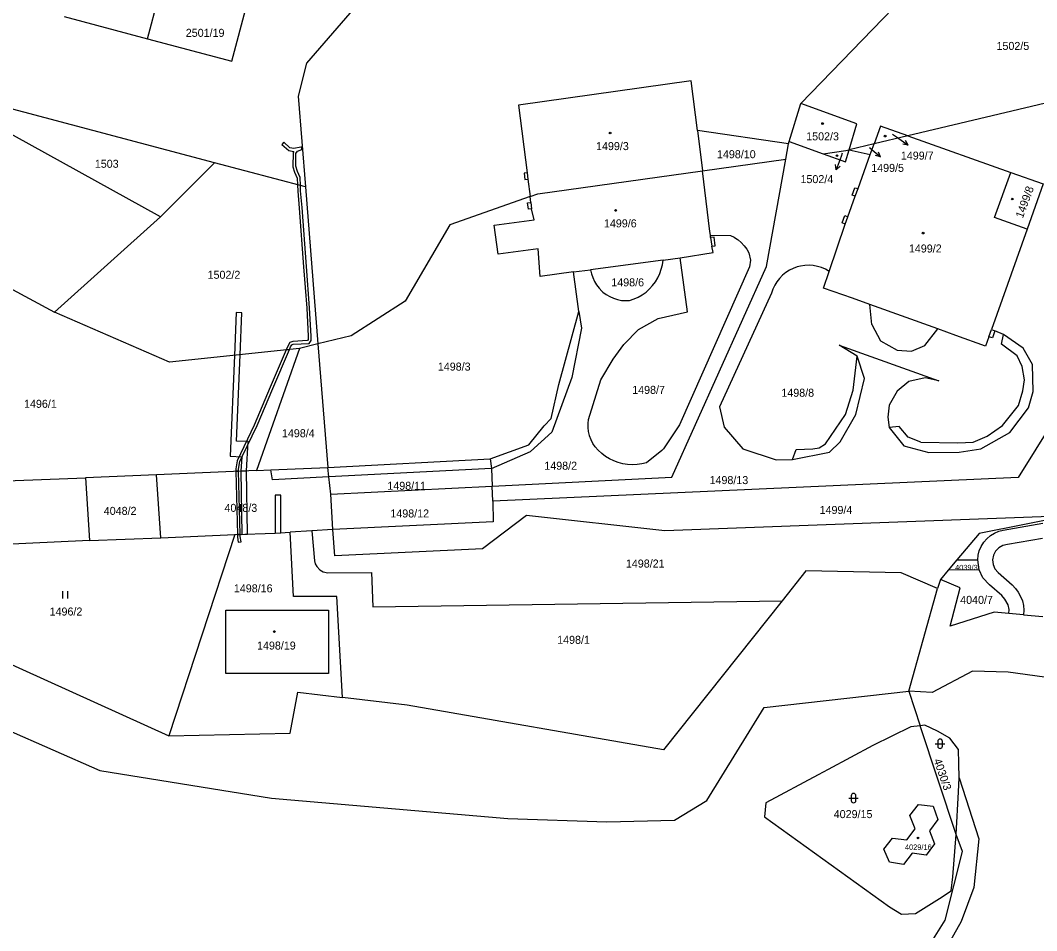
# Model space of a CAD drawing. Extents: x -869103 to -863415, y -1015889 to -1012477.
# Drawn here: x -865461.2 to -865245.4, y -1015455.2 to -1015262 of the extents above; entities that cross this region are included whole.
import ezdxf

# ---------------------------------------------------------------- set-up
doc = ezdxf.new("R2010")
doc.units = 0
for name, color, linetype in [('Hranice parcel', 7, 'Continuous'), ('Parcelní čísla', 7, 'Continuous'), ('Pop  PČ popisy', 7, 'Continuous'), ('Vnitřní kresba', 7, 'Continuous'), ('Věcná břemena k části', 7, 'Continuous'), ('Značky budov', 7, 'Continuous'), ('Značky kultur', 7, 'Continuous')]:
    doc.layers.add(name, color=color, linetype=linetype)

msp = doc.modelspace()

# ---------------------------------------------------------------- linework, layer by layer
at = {"layer": 'Hranice parcel'}
for p, q in [((-865295.54, -1015279.64), (-865255.84, -1015238.57)), ((-865434.25, -1015265.9), (-865431.02, -1015253.92)), ((-865451.95, -1015261.17), (-865434.25, -1015265.9)), ((-865419.99, -1015292.24), (-865472.95, -1015278.17)), ((-865297.98, -1015287.72), (-865295.54, -1015279.64)), ((-865431.47, -1015303.71), (-865472.39, -1015281.14)), ((-865278.59, -1015284.45), (-865279.94, -1015288.19)), ((-865272.78, -1015286.51), (-865278.59, -1015284.45)), ((-865298.13, -1015288.2), (-865317.48, -1015285.33)), ((-865317.48, -1015285.33), (-865316.42, -1015293.9)), ((-865272.78, -1015286.51), (-865279.94, -1015288.19)), ((-865272.78, -1015286.51), (-865250.94, -1015294.25)), ((-865298.71, -1015291.41), (-865298.13, -1015288.2)), ((-865298.13, -1015288.2), (-865297.98, -1015287.72)), ((-865297.98, -1015287.72), (-865290.77, -1015290.29)), ((-865279.94, -1015288.19), (-865285.27, -1015289.47)), ((-865280.76, -1015290.47), (-865279.94, -1015288.19)), ((-865316.42, -1015293.9), (-865298.71, -1015291.41)), ((-865285.27, -1015289.47), (-865280.76, -1015290.47)), ((-865419.99, -1015292.24), (-865431.47, -1015303.71)), ((-865400.72, -1015297.33), (-865419.99, -1015292.24)), ((-865250.94, -1015294.25), (-865244.04, -1015296.7)), ((-865400.72, -1015297.33), (-865398.06, -1015330.66)), ((-865244.04, -1015296.7), (-865247.46, -1015306.29)), ((-865453.97, -1015323.92), (-865431.47, -1015303.71)), ((-865314.73, -1015307.59), (-865310.48, -1015307.62)), ((-865324.77, -1015312.86), (-865340.14, -1015314.9)), ((-865324.77, -1015312.86), (-865321.13, -1015312.37)), ((-865343.81, -1015315.39), (-865340.14, -1015314.9)), ((-865301.74, -1015319.88), (-865312.82, -1015343.99)), ((-865401.95, -1015331.61), (-865411.1, -1015357.49)), ((-865398.06, -1015330.66), (-865401.95, -1015331.61)), ((-865398.06, -1015330.66), (-865395.97, -1015356.9)), ((-865340.58, -1015346.72), (-865337.96, -1015338.31)), ((-865395.97, -1015356.9), (-865361.51, -1015355.05)), ((-865361.51, -1015355.05), (-865361.17, -1015357.11)), ((-865411.1, -1015357.49), (-865432.3, -1015358.41)), ((-865361.17, -1015357.11), (-865361.03, -1015360.82)), ((-865496.19, -1015361.05), (-865447.43, -1015359.06)), ((-865432.3, -1015358.41), (-865447.43, -1015359.06)), ((-865447.43, -1015359.06), (-865446.57, -1015372.41)), ((-865431.44, -1015371.79), (-865432.3, -1015358.41)), ((-865395.34, -1015362.54), (-865361.03, -1015360.82)), ((-865394.92, -1015370.05), (-865395.34, -1015362.54)), ((-865360.91, -1015364.04), (-865361.03, -1015360.82)), ((-865431.44, -1015371.79), (-865415.67, -1015371.14)), ((-865415.67, -1015371.14), (-865429.73, -1015413.81)), ((-865399.35, -1015370.32), (-865403.94, -1015370.6)), ((-865394.92, -1015370.05), (-865399.35, -1015370.32)), ((-865446.57, -1015372.41), (-865515.19, -1015375.43)), ((-865446.57, -1015372.41), (-865431.44, -1015371.79)), ((-865262.39, -1015376.49), (-865264.22, -1015378.65)), ((-865262.39, -1015376.49), (-865257.95, -1015376.46)), ((-865257.62, -1015378.6), (-865257.95, -1015376.46)), ((-865266.49, -1015382.56), (-865274.2, -1015379.22)), ((-865264.22, -1015378.65), (-865265.89, -1015380.63)), ((-865257.62, -1015378.6), (-865264.22, -1015378.65)), ((-865265.89, -1015380.63), (-865266.49, -1015382.56)), ((-865272.61, -1015404.38), (-865266.49, -1015382.56)), ((-865251.36, -1015387.86), (-865254.5, -1015387.57)), ((-865248.23, -1015388.16), (-865251.36, -1015387.86)), ((-865248.23, -1015388.16), (-865244.1, -1015388.54)), ((-865473.13, -1015394.2), (-865429.73, -1015413.81)), ((-865272.61, -1015404.38), (-865270.17, -1015411.71)), ((-865262.5, -1015434.8), (-865270.17, -1015411.71))]:
    msp.add_line(p, q, dxfattribs=at)
for points in [[(-865255.84, -1015238.57), (-865282.83, -1015224.39), (-865288.2, -1015227.05), (-865323.19, -1015228.43), (-865346.81, -1015234.2), (-865380.69, -1015248.14), (-865400.48, -1015271.1), (-865402.26, -1015278.05), (-865400.72, -1015297.33)], [(-865434.25, -1015265.9), (-865416.36, -1015270.66), (-865413.16, -1015258.68)], [(-865317.48, -1015285.33), (-865318.78, -1015274.84), (-865355.45, -1015279.95), (-865353.64, -1015294.35), (-865354.28, -1015294.43), (-865354.12, -1015295.77), (-865353.48, -1015295.7), (-865353.02, -1015299.4)], [(-865285.27, -1015289.47), (-865283.63, -1015283.92), (-865295.54, -1015279.64)], [(-865209.84, -1015324.88), (-865191.72, -1015295.21), (-865242.37, -1015279.3), (-865272.78, -1015286.51)], [(-865496.7, -1015290.81), (-865491.68, -1015300.7), (-865483.55, -1015307.97), (-865453.97, -1015323.92)], [(-865361.03, -1015360.82), (-865322.9, -1015358.91), (-865302.82, -1015314.19), (-865298.71, -1015291.41)], [(-865290.77, -1015290.29), (-865285.98, -1015289.62), (-865285.27, -1015289.47)], [(-865290.77, -1015290.29), (-865286.02, -1015291.99), (-865285.27, -1015289.47)], [(-865289.51, -1015315.26), (-865286.09, -1015305.21), (-865286.75, -1015304.97), (-865286.18, -1015303.42), (-865285.52, -1015303.65), (-865283.95, -1015299.3), (-865284.62, -1015299.06), (-865284.07, -1015297.51), (-865283.37, -1015297.69), (-865280.76, -1015290.47)], [(-865353.02, -1015299.4), (-865351.34, -1015298.81), (-865316.42, -1015293.9)], [(-865314.73, -1015307.59), (-865314.82, -1015306.82), (-865316.42, -1015293.9)], [(-865247.46, -1015306.29), (-865254.36, -1015303.83), (-865250.94, -1015294.25)], [(-865353.02, -1015299.4), (-865370.07, -1015305.41), (-865379.55, -1015321.58), (-865391, -1015328.94), (-865398.06, -1015330.66)], [(-865343.81, -1015315.39), (-865350.89, -1015316.33), (-865351.28, -1015310.45), (-865359.81, -1015311.62), (-865360.65, -1015305.48), (-865352.12, -1015304.31), (-865352.69, -1015301.98), (-865353.31, -1015302.07), (-865353.52, -1015300.73), (-865352.86, -1015300.65), (-865353.02, -1015299.4)], [(-865247.46, -1015306.29), (-865255.05, -1015327.58), (-865254.3, -1015327.85)], [(-865321.13, -1015312.37), (-865314.12, -1015311.26), (-865314.44, -1015309.93), (-865313.67, -1015309.83), (-865313.9, -1015308), (-865314.67, -1015308.09), (-865314.73, -1015307.59)], [(-865310.48, -1015307.62), (-865309.68, -1015308.02), (-865308.93, -1015308.51), (-865308.83, -1015308.58), (-865308.15, -1015309.16), (-865307.54, -1015309.81), (-865307, -1015310.53), (-865306.55, -1015311.3)], [(-865340.14, -1015314.9), (-865339.97, -1015315.76), (-865339.7, -1015316.59), (-865339.34, -1015317.38), (-865338.89, -1015318.13), (-865338.36, -1015318.83), (-865337.75, -1015319.46), (-865337.54, -1015319.65), (-865336.84, -1015320.17), (-865336.09, -1015320.62), (-865335.3, -1015320.98), (-865334.46, -1015321.24), (-865333.6, -1015321.41), (-865332.73, -1015321.47), (-865331.86, -1015321.44), (-865330.92, -1015321.12), (-865330.02, -1015320.72), (-865329.17, -1015320.22), (-865328.37, -1015319.64), (-865327.63, -1015318.98), (-865326.98, -1015318.27), (-865326.39, -1015317.47), (-865325.88, -1015316.63), (-865325.46, -1015315.73), (-865325.14, -1015314.8), (-865324.9, -1015313.84), (-865324.77, -1015312.86)], [(-865306.55, -1015311.3), (-865306.21, -1015312.89), (-865306.44, -1015314.31), (-865321.27, -1015347.81), (-865324.65, -1015352.95), (-865325.01, -1015353.28), (-865328.32, -1015355.88)], [(-865325.78, -1015325.29), (-865319.6, -1015323.86), (-865321.13, -1015312.37)], [(-865289.51, -1015315.26), (-865290.3, -1015314.82), (-865291.12, -1015314.46), (-865291.99, -1015314.2), (-865292.87, -1015314.03), (-865293.77, -1015313.97), (-865294.68, -1015314), (-865295.57, -1015314.14), (-865296.28, -1015314.32), (-865297.13, -1015314.63), (-865297.94, -1015315.03), (-865298.7, -1015315.52), (-865299.39, -1015316.09), (-865300.03, -1015316.74), (-865300.58, -1015317.45), (-865301.06, -1015318.21), (-865301.45, -1015319.03), (-865301.74, -1015319.88)], [(-865361.51, -1015355.05), (-865353.28, -1015352.08), (-865350.04, -1015348.01), (-865348.51, -1015346.52), (-865346.92, -1015339.27), (-865342.66, -1015323.76), (-865343.81, -1015315.39)], [(-865254.3, -1015327.85), (-865254.85, -1015329.4), (-865255.6, -1015329.14), (-865256.31, -1015331.12), (-865262.64, -1015328.85), (-865266.43, -1015327.48), (-865280.86, -1015322.3), (-865284.57, -1015320.97), (-865290.73, -1015318.83), (-865289.51, -1015315.26)], [(-865401.95, -1015331.61), (-865429.56, -1015334.54), (-865453.97, -1015323.92)], [(-865337.96, -1015338.31), (-865335.38, -1015333.92), (-865333.12, -1015330.81), (-865329.99, -1015327.61), (-865325.78, -1015325.29)], [(-865312.82, -1015343.99), (-865311.77, -1015348.34), (-865307.85, -1015352.89), (-865300.77, -1015355.23), (-865297.27, -1015355.22), (-865289.4, -1015353.66), (-865287.16, -1015351.41), (-865283.86, -1015345.63), (-865281.98, -1015338.03), (-865283.57, -1015333.24), (-865287.37, -1015330.9), (-865266.24, -1015338.49), (-865269.14, -1015337.87), (-865272.57, -1015338.65), (-865275.04, -1015340.66), (-865276.74, -1015343.67), (-865277.04, -1015346.23), (-865276.75, -1015348.43), (-865273.63, -1015352.26), (-865268.37, -1015353.73), (-865261.88, -1015353.65), (-865257.29, -1015352.94), (-865251.12, -1015349.46), (-865247.16, -1015344.21), (-865246.2, -1015340.73), (-865246.32, -1015335.05), (-865248.28, -1015331.59), (-865252.48, -1015328.67), (-865254.3, -1015327.85)], [(-865219.73, -1015341.07), (-865227.25, -1015338.01), (-865230.2, -1015337.29), (-865233.31, -1015337.54), (-865236.05, -1015338.77), (-865238.1, -1015340.98), (-865249.38, -1015358.99), (-865360.91, -1015364.04)], [(-865339.19, -1015352.47), (-865339.67, -1015351.76), (-865340.06, -1015351), (-865340.36, -1015350.2), (-865340.39, -1015350.11), (-865340.59, -1015349.28), (-865340.68, -1015348.43), (-865340.68, -1015347.57), (-865340.58, -1015346.72)], [(-865328.32, -1015355.88), (-865329.29, -1015356.12), (-865330.29, -1015356.27), (-865331.29, -1015356.32), (-865332.29, -1015356.27), (-865333.29, -1015356.11), (-865333.33, -1015356.1), (-865334.31, -1015355.85), (-865335.25, -1015355.5), (-865336.15, -1015355.06), (-865337, -1015354.53), (-865337.8, -1015353.92), (-865338.53, -1015353.23), (-865339.19, -1015352.47)], [(-865411.1, -1015357.49), (-865408.02, -1015357.35), (-865395.97, -1015356.9)], [(-865395.34, -1015362.54), (-865395.75, -1015358.86), (-865395.97, -1015356.9)], [(-865360.91, -1015364.04), (-865360.87, -1015368.44), (-865394.92, -1015370.05)], [(-865238.76, -1015367.17), (-865324.36, -1015370.34), (-865353.77, -1015367.04), (-865363.13, -1015374.12), (-865394.48, -1015375.61), (-865394.92, -1015370.05)], [(-865238.76, -1015367.17), (-865257.63, -1015370.86), (-865262.39, -1015376.49)], [(-865257.95, -1015376.46), (-865257.84, -1015375.52), (-865257.62, -1015374.55), (-865257.21, -1015373.62), (-865256.67, -1015372.77), (-865256.04, -1015372), (-865255.27, -1015371.33), (-865254.42, -1015370.8), (-865253.49, -1015370.42), (-865252.52, -1015370.17), (-865244.11, -1015368.73)], [(-865415.67, -1015371.14), (-865407.16, -1015370.79), (-865403.94, -1015370.6)], [(-865392.81, -1015405.7), (-865394.04, -1015384.24), (-865403.24, -1015384.3), (-865403.94, -1015370.6)], [(-865399.35, -1015370.32), (-865398.79, -1015376.69), (-865398.61, -1015377.34), (-865398.26, -1015377.93), (-865397.67, -1015378.58), (-865396.92, -1015379.02), (-865395.96, -1015379.23), (-865386.71, -1015379.17), (-865386.38, -1015386.48), (-865299.5, -1015385.2)], [(-865244.23, -1015371.93), (-865251.64, -1015373.2), (-865252.6, -1015373.46), (-865253.47, -1015373.94), (-865254.17, -1015374.65), (-865254.62, -1015375.51), (-865254.79, -1015376.51), (-865254.69, -1015377.5), (-865254.29, -1015378.41), (-865253.65, -1015379.18), (-865250.62, -1015381.81), (-865249.93, -1015382.56), (-865249.35, -1015383.37), (-865248.86, -1015384.25), (-865248.48, -1015385.19), (-865248.25, -1015386.18), (-865248.16, -1015387.19), (-865248.23, -1015388.16)], [(-865274.2, -1015379.22), (-865294.43, -1015378.84), (-865299.5, -1015385.2)], [(-865251.36, -1015387.86), (-865251.31, -1015387.05), (-865251.51, -1015386.06), (-865252.18, -1015384.8), (-865252.81, -1015384.02), (-865255.49, -1015381.76), (-865256.84, -1015380.27), (-865257.62, -1015378.6)], [(-865254.5, -1015387.57), (-865263.8, -1015390.56), (-865261.68, -1015382.42), (-865265.89, -1015380.63)], [(-865299.5, -1015385.2), (-865324.71, -1015416.82), (-865379.09, -1015407.35), (-865392.81, -1015405.7)], [(-865417.63, -1015400.6), (-865417.63, -1015387.16), (-865395.78, -1015387.15), (-865395.78, -1015400.59), (-865417.63, -1015400.6)], [(-864992.6, -1015549.69), (-865034.65, -1015515.8), (-865100.2, -1015463.62), (-865145.06, -1015429.19), (-865163.94, -1015417.24), (-865184.75, -1015409.5), (-865251.5, -1015400.35), (-865259.06, -1015400.09), (-865267.63, -1015404.65), (-865272.61, -1015404.38)], [(-865597.84, -1015439.8), (-865581.78, -1015432.09), (-865525.56, -1015410.27), (-865476.08, -1015412.84), (-865464.3, -1015412.39), (-865444.36, -1015421.23), (-865407.93, -1015427.1), (-865357.75, -1015431.42), (-865336.68, -1015432.06), (-865322.35, -1015431.74), (-865315.44, -1015427.57), (-865303.32, -1015407.81), (-865272.61, -1015404.38)], [(-865429.73, -1015413.81), (-865403.91, -1015413.26), (-865402.32, -1015404.56), (-865392.81, -1015405.7)], [(-865270.17, -1015411.71), (-865272.18, -1015411.9), (-865280.25, -1015415.91), (-865289.71, -1015420.96), (-865291.83, -1015422.1), (-865302.92, -1015428.07), (-865303.21, -1015431.06), (-865276.7, -1015450.1), (-865274.15, -1015451.69), (-865271.17, -1015451.52), (-865266.1, -1015448.36), (-865263.61, -1015446.73), (-865263.25, -1015443.74), (-865262.5, -1015434.8)], [(-865261.92, -1015422.75), (-865261.94, -1015419.74), (-865262.05, -1015416.72), (-865263.88, -1015414.37), (-865266.47, -1015412.85), (-865269.17, -1015411.61), (-865270.17, -1015411.71)], [(-865261.92, -1015422.75), (-865257.75, -1015435.72), (-865258.81, -1015446.05), (-865261.5, -1015453.24), (-865268.53, -1015465.85), (-865270.55, -1015468.21), (-865283.81, -1015492.58), (-865290.3, -1015507.96), (-865298.96, -1015523.31), (-865309.73, -1015540.9), (-865318.54, -1015554.04)], [(-865262.5, -1015434.8), (-865262.02, -1015425.76), (-865261.92, -1015422.75)], [(-865270.53, -1015428.43), (-865267.43, -1015428.75), (-865266.43, -1015431.59), (-865268.2, -1015433.97), (-865267.11, -1015436.77), (-865268.89, -1015439.17), (-865271.87, -1015438.74), (-865273.71, -1015441.12), (-865276.71, -1015440.67), (-865277.86, -1015437.92), (-865276.02, -1015435.55), (-865273.03, -1015435.91), (-865271.22, -1015433.57), (-865272.36, -1015430.78), (-865270.53, -1015428.43)], [(-865329.27, -1015557.42), (-865302.93, -1015521.52), (-865291.03, -1015500.02), (-865282.41, -1015482.68), (-865273.7, -1015467.07), (-865270.19, -1015461.47), (-865264.89, -1015452.97), (-865261.2, -1015438.37), (-865262.5, -1015434.8)]]:
    msp.add_lwpolyline(points, dxfattribs=at)
at = {"layer": 'Pop  PČ popisy'}
for p, q in [((-865276.04, -1015286.13), (-865275.2, -1015286.73)), ((-865275.2, -1015286.73), (-865272.74, -1015288.45)), ((-865280.97, -1015288.91), (-865280.86, -1015289.01)), ((-865280.86, -1015289.01), (-865278.59, -1015290.98)), ((-865272.74, -1015288.45), (-865273.85, -1015288.29)), ((-865272.74, -1015288.45), (-865273.28, -1015287.47)), ((-865286.97, -1015290.87), (-865288, -1015293.69)), ((-865286.72, -1015290.16), (-865286.97, -1015290.87)), ((-865278.59, -1015290.98), (-865279.68, -1015290.7)), ((-865278.59, -1015290.98), (-865279.02, -1015289.94)), ((-865288, -1015293.69), (-865288.12, -1015292.58)), ((-865288, -1015293.69), (-865287.18, -1015292.92))]:
    msp.add_line(p, q, dxfattribs=at)
at = {"layer": 'Vnitřní kresba'}
for p, q in [((-865353.64, -1015294.35), (-865353.48, -1015295.7)), ((-865283.95, -1015299.3), (-865283.37, -1015297.69)), ((-865352.86, -1015300.65), (-865352.69, -1015301.98)), ((-865286.09, -1015305.21), (-865285.52, -1015303.65)), ((-865314.67, -1015308.09), (-865314.44, -1015309.93)), ((-865342.66, -1015323.76), (-865342.06, -1015327.29)), ((-865280.47, -1015326.56), (-865280.86, -1015322.3)), ((-865342.06, -1015327.29), (-865344.13, -1015337.79)), ((-865280.47, -1015326.56), (-865278.6, -1015330.02)), ((-865269.21, -1015330.98), (-865266.43, -1015327.48)), ((-865255.6, -1015329.14), (-865255.05, -1015327.58)), ((-865278.6, -1015330.02), (-865275.06, -1015331.99)), ((-865252.93, -1015330.7), (-865252.48, -1015328.67)), ((-865275.06, -1015331.99), (-865272.01, -1015332.2)), ((-865272.01, -1015332.2), (-865269.21, -1015330.98)), ((-865249.57, -1015333.16), (-865252.93, -1015330.7)), ((-865284.39, -1015340.49), (-865283.57, -1015333.24)), ((-865248.49, -1015335.48), (-865249.57, -1015333.16)), ((-865248.06, -1015338.28), (-865248.49, -1015335.48)), ((-865344.13, -1015337.79), (-865348.38, -1015349.36)), ((-865248.36, -1015340.58), (-865248.06, -1015338.28)), ((-865286.06, -1015345.65), (-865284.39, -1015340.49)), ((-865249.27, -1015343.7), (-865248.36, -1015340.58)), ((-865252.73, -1015347.99), (-865249.27, -1015343.7)), ((-865290.28, -1015351.84), (-865286.06, -1015345.65)), ((-865352.89, -1015353.5), (-865348.38, -1015349.36)), ((-865274.66, -1015348.2), (-865276.75, -1015348.43)), ((-865272.75, -1015350.45), (-865274.66, -1015348.2)), ((-865255.97, -1015350.24), (-865252.73, -1015347.99)), ((-865291.59, -1015352.68), (-865290.28, -1015351.84)), ((-865270.05, -1015351.54), (-865272.75, -1015350.45)), ((-865270.05, -1015351.54), (-865262.19, -1015351.68)), ((-865262.19, -1015351.68), (-865258.95, -1015351.5)), ((-865258.95, -1015351.5), (-865255.97, -1015350.24)), ((-865361.17, -1015357.11), (-865352.89, -1015353.5)), ((-865297.27, -1015355.22), (-865296.49, -1015353.05)), ((-865296.49, -1015353.05), (-865292.94, -1015352.91)), ((-865292.94, -1015352.91), (-865291.59, -1015352.68)), ((-865407.68, -1015359.47), (-865408.02, -1015357.35)), ((-865361.17, -1015357.11), (-865395.75, -1015358.86)), ((-865395.75, -1015358.86), (-865407.68, -1015359.47))]:
    msp.add_line(p, q, dxfattribs=at)
at = {"layer": 'Věcná břemena k části'}
for points in [[(-865403.14, -1015289.79), (-865403.32, -1015290.03), (-865403.35, -1015293.04), (-865403, -1015294.17), (-865402.43, -1015295.45), (-865402.38, -1015296.89), (-865402.33, -1015298.22), (-865402.01, -1015301.83), (-865401.08, -1015314.29), (-865400.41, -1015323.07), (-865400.09, -1015329.03), (-865400.09, -1015329.73), (-865400.26, -1015329.96), (-865403.36, -1015330.14), (-865404, -1015330.35), (-865404.46, -1015331.14), (-865404.79, -1015331.91), (-865404.1, -1015331.84), (-865403.85, -1015331.26), (-865403.6, -1015330.85), (-865403.3, -1015330.74), (-865399.94, -1015330.54), (-865399.49, -1015329.94), (-865399.49, -1015328.99), (-865399.81, -1015323.03), (-865400.48, -1015314.25), (-865401.41, -1015301.67), (-865401.73, -1015298.14), (-865401.77, -1015297.05), (-865401.83, -1015295.33), (-865402.38, -1015294.09), (-865402.75, -1015292.92), (-865402.72, -1015290.25), (-865402.38, -1015289.77), (-865401.45, -1015289.37), (-865401.48, -1015288.9), (-865401.71, -1015288.91), (-865403.16, -1015289.16), (-865403.98, -1015289.02), (-865405.28, -1015287.86), (-865405.68, -1015288.3), (-865404.24, -1015289.6)], [(-865415.42, -1015323.99), (-865415.79, -1015333.08), (-865416.65, -1015354.49), (-865414.24, -1015354.59), (-865414.42, -1015357.63), (-865413.22, -1015357.58), (-865412.84, -1015351.37), (-865415.32, -1015351.27), (-865414.58, -1015332.95), (-865414.22, -1015324.04)], [(-865414.88, -1015357.65), (-865414.89, -1015357.25), (-865414.6, -1015355.63), (-865414.04, -1015354.43), (-865410.95, -1015347.95), (-865407.6, -1015340.1), (-865404.1, -1015331.84), (-865404.79, -1015331.91), (-865408.16, -1015339.86), (-865411.59, -1015347.91), (-865415.2, -1015355.47), (-865415.49, -1015357.17), (-865415.48, -1015357.68)], [(-865415.15, -1015371.12), (-865414.55, -1015371.09), (-865414.88, -1015357.65), (-865415.48, -1015357.68)], [(-865412.98, -1015371.03), (-865413.22, -1015357.58), (-865414.42, -1015357.63), (-865414.18, -1015371.08)], [(-865405.91, -1015370.72), (-865405.95, -1015362.75), (-865407.15, -1015362.75), (-865407.16, -1015370.79)], [(-865415.15, -1015371.12), (-865415.14, -1015371.66), (-865414.96, -1015372.75), (-865414.36, -1015372.65), (-865414.54, -1015371.54), (-865414.55, -1015371.09)]]:
    msp.add_lwpolyline(points, close=True, dxfattribs=at)
at = {"layer": 'Značky budov'}
for centre in [(-865290.9, -1015283.88), (-865336.01, -1015285.89), (-865277.62, -1015286.55), (-865287.84, -1015290.7), (-865250.62, -1015299.91), (-865334.84, -1015302.33), (-865269.55, -1015307.14), (-865407.3, -1015391.7), (-865270.63, -1015435.52)]:
    msp.add_circle(centre, 0.175, dxfattribs=at)
at = {"layer": 'Značky kultur'}
for p, q in [((-865452.18, -1015384.67), (-865452.18, -1015383.17)), ((-865451.18, -1015384.67), (-865451.18, -1015383.17)), ((-865266.96, -1015415.52), (-865264.96, -1015415.52)), ((-865266.46, -1015415.02), (-865266.46, -1015416.02)), ((-865265.46, -1015416.02), (-865265.46, -1015415.02)), ((-865285.33, -1015427.05), (-865283.33, -1015427.05)), ((-865284.83, -1015426.55), (-865284.83, -1015427.55)), ((-865283.83, -1015427.55), (-865283.83, -1015426.55))]:
    msp.add_line(p, q, dxfattribs=at)
for centre, start, end in [((-865265.96, -1015415.02), 0, 180), ((-865265.96, -1015416.02), 180, 359.9879), ((-865284.33, -1015426.55), 0, 180), ((-865284.33, -1015427.55), 180, 359.9879)]:
    msp.add_arc(centre, 0.5, start, end, dxfattribs=at)

# ---------------------------------------------------------------- texts
at = {"layer": 'Parcelní čísla'}
for s, height, p in [('2501/19', 1.7, (-865426.11, -1015265.48)), ('1502/5', 1.7, (-865253.97, -1015268.26)), ('1502/3', 1.7, (-865294.38, -1015287.45)), ('1499/3', 1.7, (-865339, -1015289.52)), ('1498/10', 1.7, (-865313.32, -1015291.24)), ('1499/7', 1.7, (-865274.28, -1015291.54)), ('1503', 1.7, (-865445.42, -1015293.27)), ('1499/5', 1.7, (-865280.57, -1015294.14)), ('1502/4', 1.7, (-865295.59, -1015296.53)), ('1499/6', 1.7, (-865337.32, -1015305.92)), ('1499/2', 1.7, (-865272.57, -1015311.25)), ('1502/2', 1.7, (-865421.48, -1015316.83)), ('1498/6', 1.7, (-865335.76, -1015318.44)), ('1498/3', 1.7, (-865372.59, -1015336.32)), ('1498/7', 1.7, (-865331.32, -1015341.26)), ('1498/8', 1.7, (-865299.65, -1015341.87)), ('1496/1', 1.7, (-865460.45, -1015344.22)), ('1498/4', 1.7, (-865405.69, -1015350.46)), ('1498/2', 1.7, (-865349.98, -1015357.36)), ('1498/11', 1.7, (-865383.31, -1015361.62)), ('1498/13', 1.7, (-865314.9, -1015360.41)), ('4048/3', 1.7, (-865417.89, -1015366.3)), ('4048/2', 1.7, (-865443.52, -1015366.94)), ('1498/12', 1.7, (-865382.67, -1015367.49)), ('1499/4', 1.7, (-865291.53, -1015366.75)), ('1498/21', 1.7, (-865332.66, -1015378.12)), ('4039/3', 1.139, (-865262.77, -1015378.69)), ('1498/16', 1.7, (-865415.9, -1015383.39)), ('4040/7', 1.7, (-865261.68, -1015385.83)), ('1496/2', 1.7, (-865455.02, -1015388.31)), ('1498/1', 1.7, (-865347.25, -1015394.31)), ('1498/19', 1.7, (-865410.98, -1015395.53)), ('4029/15', 1.7, (-865288.53, -1015431.3)), ('4029/16', 1.139, (-865273.41, -1015438.04))]:
    msp.add_text(s, height=height, dxfattribs=at).set_placement(p)
for s, rotation, p in [('1499/8', 70, (-865248.38, -1015304.09)), ('4030/3', 289, (-865267.34, -1015419))]:
    msp.add_text(s, height=1.7, rotation=rotation, dxfattribs=at).set_placement(p)

doc.saveas('drawing.dxf')
